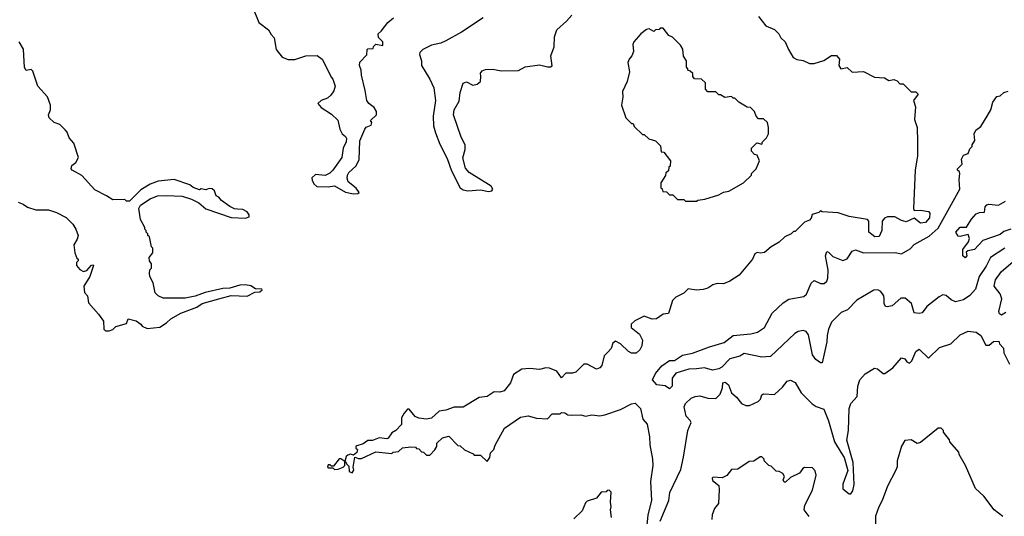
# Model space of a CAD drawing. Extents: x 2472589 to 2662339, y 701009 to 849030.
# Tile 283 of 406: x 2538083 to 2544282, y 785585 to 788714. Entities that reach past the tile are written whole.
import ezdxf

# ---------------------------------------------------------------- set-up
doc = ezdxf.new("R2010")
doc.units = 0

msp = doc.modelspace()

# ---------------------------------------------------------------- linework, layer by layer
at = {"layer": '0CON05XD'}
for points in [[(2539547.5, 788795), (2539587.5, 788695), (2539649.3, 788649.3), (2539665, 788620), (2539685, 788600), (2539697.5, 788525), (2539735, 788477.5), (2539773.6, 788463.6), (2539815, 788463.3), (2539883.6, 788486.4), (2539955, 788487.5), (2539987.5, 788465), (2540045, 788350), (2540055, 788340), (2540068.8, 788295), (2540060, 788265), (2540041.7, 788238.3), (2540020.7, 788219.3), (2539980, 788205), (2539960, 788185), (2539980.7, 788160.7), (2540045, 788117.5), (2540085, 788080), (2540097.5, 788025), (2540112.5, 787995), (2540135, 787977.5), (2540141.2, 787965), (2540138, 787945), (2540119.2, 787905), (2540111.2, 787845), (2540055, 787766.7), (2540035, 787747.5), (2540007, 787733), (2539945, 787737.5), (2539923, 787717), (2539923.6, 787703.6), (2539935, 787680), (2539952.5, 787662.5), (2540025, 787660), (2540065, 787667.5), (2540135, 787627.5), (2540185, 787616.7), (2540211.7, 787618.3), (2540220, 787625), (2540201.7, 787651.7), (2540151.2, 787691.2), (2540144, 787715), (2540145.9, 787734.1), (2540155, 787750), (2540199.3, 787790.7), (2540219.7, 787830.3), (2540225, 787950), (2540256.7, 788025), (2540265, 788037.5), (2540295, 788050), (2540300, 788065), (2540291.7, 788078.3), (2540330, 788115), (2540330, 788135), (2540315, 788160), (2540280, 788185), (2540267.5, 788205), (2540258.3, 788268.3), (2540233.8, 788365), (2540233.3, 788395), (2540222.5, 788425), (2540223.6, 788446.4), (2540268.3, 788491.7), (2540270, 788525), (2540275, 788530), (2540308.3, 788531.7), (2540310, 788545), (2540325, 788560), (2540368.3, 788551.7), (2540370, 788575), (2540341.7, 788601.7), (2540340, 788625), (2540359.3, 788640.7), (2540400.8, 788695), (2540435.8, 788725)], [(2542733.6, 788733.6), (2542780, 788675), (2542835, 788652.5), (2542862.5, 788625), (2542875, 788600), (2542902.5, 788575), (2542922.5, 788525), (2542952.5, 788475), (2542975, 788463.3), (2543015, 788457.5), (2543055, 788437.5), (2543085, 788437.5), (2543145, 788457.5), (2543195, 788487.5), (2543225, 788487.5), (2543244, 788465), (2543240.6, 788425), (2543252.5, 788405), (2543293.3, 788413.3), (2543325, 788382.5), (2543396.4, 788386.4), (2543465, 788352.5), (2543527, 788347), (2543555, 788330), (2543587, 788337), (2543608.3, 788328.3), (2543625, 788310), (2543645, 788310), (2543695, 788260), (2543725, 788260), (2543740, 788245), (2543710, 788205), (2543722.5, 788165), (2543717.5, 788085), (2543732.5, 788035), (2543736.2, 787945), (2543736, 787855), (2543721.5, 787765), (2543711.2, 787525), (2543715, 787512.5), (2543755, 787514.4), (2543804.4, 787504.4), (2543812.5, 787495), (2543812, 787465), (2543785, 787436.2), (2543755, 787432), (2543715, 787462.5), (2543665, 787440.8), (2543635, 787448), (2543592.3, 787472.3), (2543547.3, 787472.7), (2543527.5, 787462.5), (2543513.3, 787445), (2543510, 787385), (2543495, 787347.5), (2543466.4, 787346.4), (2543430, 787375), (2543430, 787445), (2543420, 787455), (2543305, 787473.3), (2543235, 787497.5), (2543135, 787502.5), (2543125, 787510), (2543115, 787500), (2543073, 787487), (2543067, 787463), (2543055, 787450), (2543025, 787437.5), (2542965, 787380), (2542955, 787380), (2542940, 787365), (2542900, 787345), (2542865, 787312.5), (2542815, 787282.5), (2542773, 787247), (2542745, 787242.5), (2542725, 787247.5), (2542710.7, 787239.3), (2542697.5, 787205), (2542612.5, 787105), (2542553.6, 787066.4), (2542515, 787050), (2542475, 787051.2), (2542446.1, 787043.9), (2542415, 787023.3), (2542385, 787013.3), (2542345, 787008.8), (2542292.3, 787017.7), (2542265, 786990), (2542213.9, 786966.1), (2542192.5, 786945), (2542167, 786863), (2542135, 786857.5), (2542091.7, 786828.3), (2542065, 786827.5), (2542015, 786846.7), (2541955, 786817.5), (2541932.5, 786795), (2541932.5, 786775), (2541985, 786732.5), (2542003.8, 786695), (2542000.7, 786659.3), (2541986.4, 786633.6), (2541965, 786612.5), (2541935, 786613.3), (2541915, 786623.3), (2541865, 786672.5), (2541835, 786687.5), (2541817.5, 786675), (2541807, 786643), (2541785, 786620), (2541762.5, 786595), (2541747.5, 786535), (2541735, 786520), (2541715, 786512.5), (2541655, 786543.3), (2541635, 786543.3), (2541585, 786493.3), (2541563.9, 786486.1), (2541522.3, 786487.7), (2541495, 786457.5), (2541465, 786500), (2541419.3, 786519.3), (2541395, 786520), (2541355, 786510), (2541295, 786516.7), (2541245, 786512.5), (2541191.2, 786478.8), (2541173.3, 786425), (2541133.6, 786376.4), (2541105, 786366.7), (2541070.7, 786369.3), (2541025, 786340), (2540975, 786332.5), (2540875, 786272.5), (2540818.3, 786271.7), (2540766.4, 786253.6), (2540723, 786247), (2540676.4, 786203.6), (2540645, 786197.5), (2540595, 786202.5), (2540573.6, 786213.6), (2540535, 786260), (2540525, 786260), (2540502.5, 786235), (2540487.5, 786205), (2540487, 786163), (2540450, 786125), (2540425, 786110), (2540403, 786077), (2540395, 786072.5), (2540345, 786080), (2540305, 786062.5), (2540275, 786062.5), (2540245, 786042.5), (2540205, 786030), (2540200, 786025), (2540200, 786015), (2540210, 786005), (2540205, 785987.5), (2540185, 785970), (2540165, 785977.5), (2540148.8, 785971.2), (2540138.8, 785961.2), (2540130, 785930), (2540105, 785947.5), (2540093.3, 785946.7)], [(2541000, 788725), (2540863.8, 788635), (2540765, 788580), (2540735, 788566), (2540676.1, 788553.9), (2540620, 788525), (2540603, 788507), (2540600, 788495), (2540612.5, 788455), (2540612.5, 788425), (2540665, 788340), (2540689.5, 788285), (2540700.3, 788205), (2540685.3, 788105.3), (2540687.1, 788045), (2540700.3, 788000.3), (2540728.8, 787928.8), (2540775, 787839.2), (2540801, 787761), (2540856.5, 787655), (2540875, 787640.9), (2540905, 787634.5), (2540985, 787640.9), (2541035, 787631.6), (2541054.5, 787635.5), (2541062.5, 787645), (2541052, 787665), (2540911.9, 787751.9), (2540889.2, 787779.2), (2540873.1, 787843.1), (2540888.5, 787895), (2540888.5, 787925), (2540862.8, 787972.8), (2540813.2, 788115), (2540818.2, 788145), (2540848.8, 788201.2), (2540855.6, 788255), (2540875.5, 788314.5), (2540895, 788321.9), (2540935, 788301.9), (2540962.1, 788307.9), (2540984, 788325), (2540985.8, 788355), (2540983.4, 788376.6), (2540995, 788390.8), (2541015, 788399.4), (2541062.7, 788402.7), (2541115, 788392), (2541223.6, 788393.6), (2541265, 788416.2), (2541355, 788430), (2541405, 788416.7), (2541425, 788416.7), (2541436.1, 788423.9), (2541426.7, 788485), (2541448.3, 788541.7), (2541450, 788605), (2541465, 788650), (2541526.4, 788703.6), (2541558.8, 788741.2)], [(2542345, 787570), (2542353, 787577), (2542397, 787583), (2542485, 787610), (2542513, 787627), (2542547, 787633), (2542640, 787685), (2542690, 787735), (2542690, 787745), (2542720, 787775), (2542740, 787825), (2542725, 787860), (2542710, 787865), (2542690, 787885), (2542690, 787905), (2542723, 787937), (2542755, 787930), (2542760, 787945), (2542785, 787970), (2542797.5, 787995), (2542797.5, 788035), (2542790, 788065), (2542765, 788090), (2542735, 788090), (2542720, 788105), (2542710, 788135), (2542685, 788160), (2542663, 788163), (2542610, 788195), (2542585, 788220), (2542575, 788220), (2542565, 788230), (2542523, 788223), (2542495, 788240), (2542485, 788240), (2542465, 788260), (2542415, 788260), (2542400, 788275), (2542400, 788315), (2542375, 788340), (2542331.7, 788341.7), (2542320, 788355), (2542320, 788375), (2542305, 788390), (2542290, 788395), (2542290, 788405), (2542280, 788415), (2542280, 788455), (2542263, 788483), (2542257, 788527), (2542243, 788553), (2542193, 788603), (2542170, 788615), (2542135, 788660), (2542115, 788660), (2542108.3, 788651.7), (2542085, 788650), (2542075, 788640), (2542047, 788657), (2542028.3, 788651.7), (2541992.5, 788625), (2541950, 788575), (2541943, 788557), (2541946.4, 788513.6), (2541937.5, 788485), (2541920, 788465), (2541912.5, 788445), (2541922.5, 788385), (2541907.5, 788325), (2541878.3, 788261.7), (2541880, 788225), (2541872.5, 788175), (2541900, 788095), (2541935, 788060), (2541945, 788060), (2541951.7, 788041.7), (2542005, 787990), (2542015, 787990), (2542043, 787963), (2542085, 787950), (2542118.3, 787918.3), (2542121.7, 787881.7), (2542138.3, 787878.3), (2542180, 787825), (2542178.3, 787791.7), (2542170, 787785), (2542168.3, 787761.7), (2542151.7, 787748.3), (2542148.3, 787731.7), (2542120, 787685), (2542120, 787655), (2542128.3, 787648.3), (2542131.7, 787631.7), (2542155, 787630), (2542175, 787610), (2542195, 787610), (2542225, 787580), (2542265, 787580), (2542275, 787570), (2542345, 787570)], [(2538073.6, 787563.6), (2538105, 787552.5), (2538131.7, 787531.7), (2538185, 787516.7), (2538265, 787516.7), (2538315, 787500), (2538375, 787466.7), (2538416.7, 787425), (2538436.2, 787395), (2538450, 787355), (2538445, 787330), (2538422.5, 787295), (2538430, 787245), (2538441.7, 787211.7), (2538450, 787205), (2538450, 787195), (2538440, 787185), (2538440, 787165), (2538460.7, 787140.7), (2538485, 787127.5), (2538506.4, 787133.6), (2538535, 787167.5), (2538545, 787170), (2538547.5, 787165), (2538523.6, 787096.4), (2538487.5, 787035), (2538490, 786995), (2538510, 786975), (2538515, 786930), (2538579.3, 786859.3), (2538610, 786815), (2538612.5, 786765), (2538623, 786753), (2538647, 786753), (2538668.3, 786761.7), (2538688.3, 786781.7), (2538755, 786800), (2538765, 786830), (2538817, 786817), (2538846.4, 786796.4), (2538853.3, 786783.3), (2538885, 786767.5), (2538965, 786777.5), (2539006.4, 786803.6), (2539035, 786830), (2539097.5, 786865), (2539197.1, 786902.9), (2539232.5, 786925), (2539335.8, 786954.2), (2539415, 786976.2), (2539515, 786972.5), (2539563, 786997), (2539595, 787000), (2539608.3, 787011.7), (2539607, 787017), (2539568.3, 787018.3), (2539537, 787037), (2539505, 787042.5), (2539468.3, 787041.7), (2539405, 787022.5), (2539360.7, 787019.3), (2539250, 786995), (2539188.3, 786971.7), (2539125, 786960), (2538985, 786960), (2538953.9, 786973.9), (2538935, 786992.5), (2538922.5, 787055), (2538902.5, 787095), (2538900, 787115), (2538903, 787137), (2538911.7, 787148.3), (2538912.5, 787175), (2538900, 787195), (2538897.5, 787215), (2538920, 787245), (2538920, 787275), (2538913, 787283), (2538900, 787345), (2538890, 787355), (2538890, 787365), (2538880, 787375), (2538880, 787385), (2538870, 787395), (2538870, 787405), (2538842.5, 787455), (2538832.5, 787525), (2538842.5, 787545), (2538905, 787586), (2538950, 787605), (2539005, 787606.2), (2539105, 787601.2), (2539163.9, 787583.9), (2539210.7, 787560.7), (2539255, 787522.5), (2539415, 787467.5), (2539505, 787463.8), (2539528.3, 787471.7), (2539527.5, 787485), (2539515, 787502.5), (2539487, 787517), (2539455, 787520), (2539435, 787522.5), (2539405, 787537.5), (2539353.9, 787573.9), (2539336.4, 787596.4), (2539320, 787605), (2539310, 787635), (2539295, 787647.5), (2539275, 787650), (2539255, 787642.5), (2539225, 787647.5), (2539215, 787642.5), (2539175, 787657.5), (2539153.6, 787673.6), (2539055, 787706.7), (2538955, 787696.2), (2538905, 787676.7), (2538845, 787642.5), (2538775, 787570), (2538755, 787570), (2538745, 787580), (2538668.3, 787578.3), (2538630, 787605), (2538555, 787642.5), (2538473, 787733), (2538412.5, 787765), (2538407.5, 787775), (2538410, 787795), (2538436.4, 787813.6), (2538452.5, 787845), (2538422.5, 787935), (2538395, 787970), (2538382.5, 788005), (2538369.3, 788019.3), (2538335, 788052.5), (2538300, 788065), (2538267.5, 788095), (2538263.3, 788115), (2538277.5, 788145), (2538277.5, 788175), (2538257, 788227), (2538197.5, 788295), (2538165, 788390), (2538155, 788400), (2538123, 788393), (2538113, 788413), (2538107.5, 788527.5), (2538080, 788575)], [(2544285, 787274), (2544194.2, 787215), (2544168.3, 787161.7), (2544122.9, 787095), (2544100, 787015), (2544065, 786976.7), (2544025, 786948), (2543975, 786937.1), (2543948.3, 786948.3), (2543915, 786976.4), (2543895, 786979.6), (2543871.8, 786968.2), (2543795, 786907.5), (2543765, 786866.2), (2543745, 786862), (2543715, 786867.5), (2543697.7, 786925), (2543658.6, 786958.6), (2543630.1, 786959.9), (2543575, 786912), (2543545, 786903.8), (2543535, 786906.7), (2543525.8, 786925), (2543526.2, 786955), (2543523.9, 786975), (2543505, 787001.5), (2543485, 787011.5), (2543461.2, 787008.8), (2543353.4, 786946.6), (2543295, 786885.6), (2543255, 786869.2), (2543235, 786850.8), (2543195, 786808), (2543175.7, 786765), (2543166.2, 786725), (2543165.6, 786685), (2543135, 786552.5), (2543125, 786552.5), (2543095, 786572.5), (2543075, 786603.3), (2543048.8, 786728.8), (2543035, 786749.1), (2543015, 786754.7), (2542985, 786749.7), (2542963.2, 786736.8), (2542809.1, 786590.9), (2542755, 786587.1), (2542645, 786611.1), (2542616.3, 786593.7), (2542553.5, 786576.5), (2542503.5, 786525), (2542485, 786513.4), (2542445, 786506.2), (2542395, 786520), (2542343.8, 786513.8), (2542295, 786511.8), (2542213.8, 786486.2), (2542190, 786455), (2542190, 786405), (2542175, 786387.5), (2542147.3, 786407.3), (2542095, 786413.3), (2542066, 786445), (2542085, 786484.2), (2542125, 786534), (2542175, 786566.2), (2542205, 786566.2), (2542255, 786600), (2542317.9, 786612.1), (2542425, 786653.3), (2542519.2, 786680.8), (2542575, 786723.3), (2542686.2, 786733.8), (2542728.8, 786745), (2542772.5, 786775), (2542820.8, 786865), (2542889.7, 786930.3), (2542925, 786954), (2543020.6, 786969.4), (2543035.9, 786984.1), (2543066.9, 787053.1), (2543085, 787070), (2543125, 787051.1), (2543147.9, 787052.1), (2543164.6, 787065.4), (2543170.4, 787085), (2543172.5, 787135), (2543156, 787225), (2543165, 787252.5), (2543175, 787250), (2543201.7, 787221.7), (2543265, 787195.7), (2543293.4, 787206.6), (2543324.5, 787255.5), (2543345, 787264.2), (2543395, 787244.5), (2543595, 787246), (2543635, 787237.8), (2543689.1, 787270.9), (2543715, 787297.5), (2543809.9, 787350.1), (2543865, 787399.6), (2544001.2, 787645), (2543998, 787705), (2544002.5, 787745), (2544000, 787755), (2543987.5, 787765), (2543987.5, 787775), (2544017, 787803), (2544012.5, 787835), (2544025, 787860), (2544055, 787870), (2544065, 787900), (2544080, 787915), (2544080, 787925), (2544097, 787953), (2544092.5, 787995), (2544103, 788017), (2544135, 788040), (2544173.3, 788106.7), (2544197.5, 788145), (2544210, 788195), (2544235, 788230), (2544257, 788233), (2544280, 788255), (2544307, 788263)], [(2544005, 787406), (2544043.6, 787406.4), (2544075, 787456.7), (2544105, 787490), (2544125, 787500), (2544158.3, 787501.7), (2544161.2, 787535), (2544171.7, 787548.3), (2544185, 787552.5), (2544245, 787545.8), (2544289.3, 787570.7)], [(2544323.3, 787395), (2544279.7, 787380.3), (2544255, 787361.4), (2544147.6, 787322.4), (2544095, 787266.2), (2544053, 787257), (2544041.7, 787248.3), (2544046.2, 787225), (2544035, 787212.5), (2544020, 787225), (2544020, 787265), (2544056.7, 787315), (2544062.5, 787335), (2544055, 787360), (2544005, 787347.5), (2543990.7, 787350.7), (2543977.5, 787375), (2544005, 787406)], [(2544291.1, 786868.9), (2544265, 786853.1), (2544250.9, 786860.9), (2544248.6, 786875), (2544266.1, 786956.1), (2544256.1, 786986.1), (2544218.8, 787035), (2544227.5, 787075), (2544263.5, 787126.5), (2544335, 787188.2)], [(2542116, 785555), (2542168.8, 785685), (2542176.7, 785735), (2542245, 785880), (2542262.2, 785957.8), (2542289.5, 786125), (2542309.4, 786175), (2542305, 786188), (2542278, 786215), (2542266.2, 786275), (2542275, 786296.2), (2542311.2, 786328.8), (2542335, 786340), (2542365, 786344), (2542415, 786329.2), (2542465, 786326.7), (2542492.5, 786355), (2542506.7, 786395), (2542510, 786425), (2542525, 786430), (2542545, 786412.5), (2542565, 786362.5), (2542596.7, 786335), (2542627.5, 786295), (2542653.9, 786283.9), (2542677.7, 786282.3), (2542731.7, 786308.3), (2542746.1, 786323.9), (2542755, 786350), (2542765, 786357.5), (2542835, 786353.3), (2542885, 786398.8), (2542915, 786436.2), (2542935, 786442), (2542965, 786428), (2543002.7, 786362.7), (2543072.9, 786292.9), (2543096.9, 786276.9), (2543145, 786260), (2543175, 786186.7), (2543212.1, 786055), (2543255.4, 785985.4), (2543274.5, 785955), (2543296.4, 785873.6), (2543265, 785787.5), (2543265, 785757.5), (2543305, 785727.5), (2543315, 785727.5), (2543328.8, 785745), (2543336.7, 785785), (2543330, 785925), (2543290, 786065), (2543300.5, 786125), (2543306, 786265), (2543316.2, 786295), (2543355, 786340), (2543360, 786405), (2543373.3, 786445), (2543405, 786482.5), (2543465, 786517.5), (2543483.3, 786513.3), (2543520, 786485), (2543530, 786485), (2543579.5, 786520.5), (2543635, 786582.5), (2543655, 786577.5), (2543667.3, 786557.3), (2543685, 786550.8), (2543700.8, 786565), (2543725, 786624), (2543745, 786638), (2543805, 786582), (2543875, 786648), (2543945, 786671.4), (2544005, 786727.5), (2544055, 786752), (2544104.2, 786744.2), (2544134.1, 786724.1), (2544165, 786663.3), (2544187, 786663), (2544213, 786687), (2544248.3, 786688.3), (2544251.7, 786671.7), (2544277.5, 786645), (2544280, 786615), (2544314.4, 786544.4)], [(2540093.3, 785946.7), (2540058.3, 785901.7), (2540045, 785900), (2540035, 785910), (2540025, 785910), (2540020, 785895), (2540025, 785890), (2540055, 785890), (2540065, 785880), (2540087, 785883), (2540120, 785895), (2540130, 785905), (2540130, 785930), (2540135, 785930), (2540140, 785915), (2540155, 785900), (2540156.4, 785866.4), (2540175, 785858.8), (2540186.7, 785875), (2540183.3, 785895), (2540192.5, 785957.5), (2540215, 785948.8), (2540235, 785950), (2540325, 785991.2), (2540425, 785980), (2540435, 785990), (2540467, 785993), (2540493.6, 786016.4), (2540545, 786022.5), (2540575, 786020), (2540581.7, 786011.7), (2540595, 786010), (2540611.7, 785991.7), (2540625, 785990), (2540645, 785970), (2540665, 785970), (2540697, 786003), (2540710, 786025), (2540710, 786045), (2540745, 786080), (2540785, 786090), (2540841.7, 786031.7), (2540855, 786030), (2540883, 786003), (2540938.3, 785978.3), (2540945, 785970), (2540985, 785970), (2541025, 785930), (2541042.5, 785955), (2541047.5, 785985), (2541067.5, 786005), (2541076.7, 786033.3), (2541135, 786140), (2541235, 786210), (2541285, 786217.5), (2541337, 786203), (2541405, 786200), (2541435, 786230), (2541485, 786230), (2541495, 786240), (2541515, 786237.5), (2541533.6, 786223.6), (2541555, 786221.2), (2541615, 786224), (2541645, 786215.7), (2541685, 786224.4), (2541735, 786218.9), (2541766.2, 786223.8), (2541865, 786258), (2541935.4, 786294.6), (2541958.3, 786298.3), (2541992, 786265), (2542006.4, 786196.4), (2542033.3, 786165), (2542047.5, 786085), (2542049.2, 786035), (2542068, 785945), (2542069.2, 785905), (2542053.4, 785803.4), (2542060, 785685), (2542037.5, 785595), (2542025.8, 785465.8)], [(2544273, 785583), (2544217.5, 785625), (2544153, 785713), (2544100.7, 785760.7), (2544037.5, 785905), (2543997.5, 785975), (2543995, 785990), (2543940, 786055), (2543937, 786067), (2543900, 786115), (2543900, 786125), (2543885, 786140), (2543865, 786140), (2543755, 786050), (2543733.6, 786043.6), (2543695, 786067.5), (2543655, 786062.5), (2543634.1, 786025.9), (2543606.7, 785935), (2543606.4, 785896.4), (2543600, 785875), (2543546.7, 785775), (2543513.8, 785685), (2543491.2, 785645), (2543472, 785585), (2543470, 785525)], [(2543053.6, 785583.6), (2543022.5, 785625), (2543026.7, 785655), (2543075, 785750), (2543096.7, 785845), (2543091.7, 785871.7), (2543075, 785890), (2543025, 785892.5), (2543013.6, 785886.4), (2542993, 785857), (2542935, 785830), (2542905, 785800), (2542895, 785800), (2542890, 785815), (2542897.5, 785835), (2542887.5, 785855), (2542865, 785867.5), (2542845, 785870), (2542815, 785900), (2542800, 785905), (2542770, 785935), (2542770, 785945), (2542755, 785960), (2542745, 785960), (2542705, 785932.5), (2542675, 785930), (2542605, 785882.5), (2542565, 785880), (2542535, 785842.5), (2542505, 785827.5), (2542448.3, 785831.7), (2542442.5, 785825), (2542445, 785810), (2542485, 785780), (2542487.5, 785755), (2542482.5, 785665), (2542456.4, 785633.6), (2542442.5, 785595), (2542440, 785565)], [(2541808.3, 785578.3), (2541802.5, 785625), (2541807.5, 785645), (2541802.5, 785675), (2541807, 785737), (2541795, 785750), (2541781.7, 785748.3), (2541775, 785740), (2541743, 785737), (2541715, 785700), (2541655, 785680), (2541645, 785670), (2541625, 785620), (2541571.7, 785568.3)]]:
    msp.add_lwpolyline(points, dxfattribs=at)

doc.saveas('drawing.dxf')
